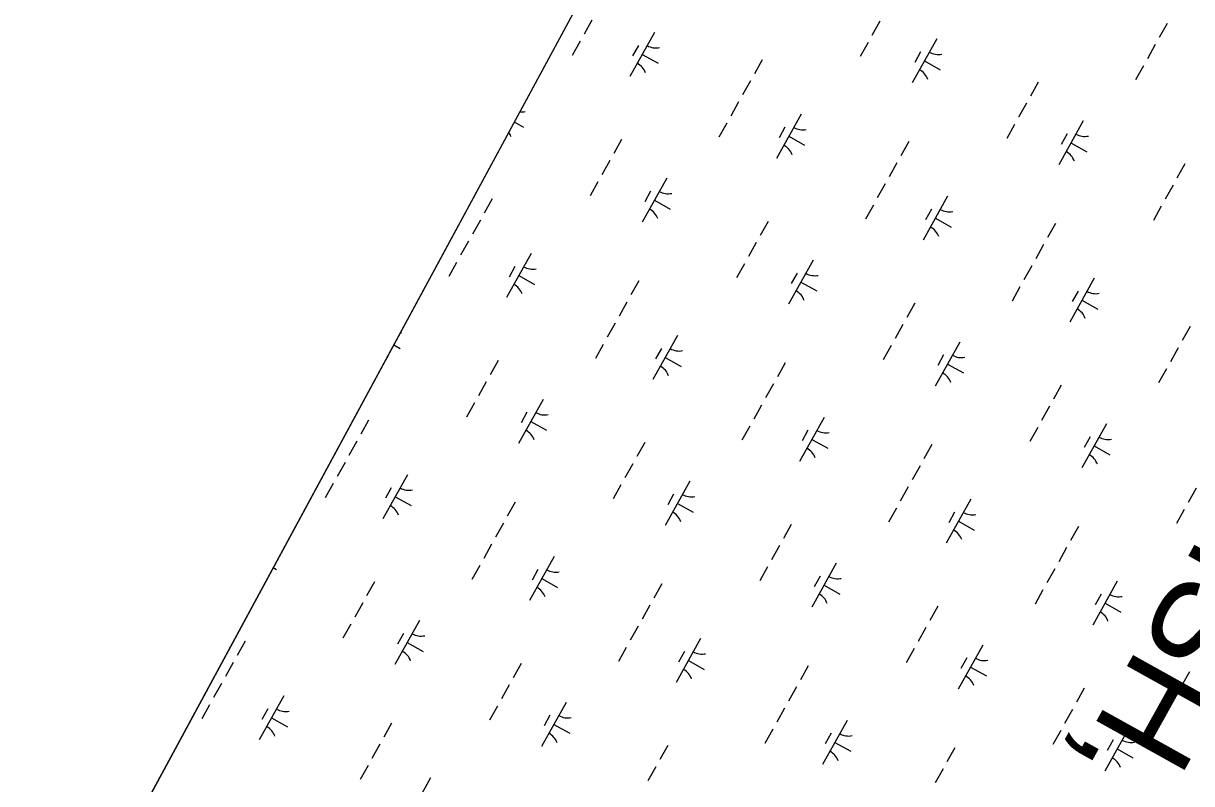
# Model space of a CAD drawing. Extents: x 3923531 to 3943530, y 207391 to 229799.
# Drawn here: x 3928152 to 3929310, y 215763 to 216516 of the extents above; entities that cross this region are included whole.
import ezdxf

# ---------------------------------------------------------------- set-up
doc = ezdxf.new("R2010")
doc.units = 0
for name, color, linetype in [('V-GRID-FRAM', 7, 'Continuous'), ('V-TOPO-GNAM-IDEN', 7, 'Continuous'), ('V-WETL-SWMP', 7, 'Continuous')]:
    doc.layers.add(name, color=color, linetype=linetype)

msp = doc.modelspace()

# ---------------------------------------------------------------- linework, layer by layer
at = {"layer": 'V-GRID-FRAM'}
msp.add_lwpolyline([(3941569.4, 222286.8), (3934196.5, 209089.1), (3926890.1, 213186.2), (3934009.8, 226348.1), (3941569.4, 222286.8)], dxfattribs=at)
at = {"layer": 'V-WETL-SWMP'}
for p, q in [((3927557.6, 214420.2), (3930423.1, 219717.6)), ((3928715.6, 216519.6), (3928707.8, 216505.6)), ((3929000.8, 216518.4), (3928993, 216504.4)), ((3929285.4, 216516.3), (3929277.6, 216502.3)), ((3928777.6, 216507.4), (3928753.2, 216463.8)), ((3929057.2, 216500.9), (3929032.8, 216457.3)), ((3928703.9, 216498.7), (3928696.1, 216484.7)), ((3928761.6, 216494.6), (3928755.7, 216484.1)), ((3928989.1, 216497.4), (3928981.3, 216483.4)), ((3929041.2, 216488.1), (3929035.4, 216477.6)), ((3929273.7, 216495.3), (3929265.9, 216481.3)), ((3928765.4, 216485.6), (3928781.1, 216476.8)), ((3928884.3, 216480.4), (3928876.5, 216466.4)), ((3929045, 216479.1), (3929060.7, 216470.3)), ((3929262, 216474.4), (3929254.2, 216460.4)), ((3928872.6, 216459.4), (3928864.8, 216445.5)), ((3929157.8, 216458.2), (3929150, 216444.2)), ((3928860.9, 216438.5), (3928853.1, 216424.5)), ((3929146.1, 216437.2), (3929138.2, 216423.3)), ((3928638.6, 216418.7), (3928647.9, 216413.5)), ((3928922.8, 216426.3), (3928898.4, 216382.6)), ((3929202.4, 216419.8), (3929178, 216376.2)), ((3928849.2, 216417.5), (3928841.3, 216403.6)), ((3928906.8, 216413.5), (3928901, 216403)), ((3929134.3, 216416.3), (3929126.5, 216402.3)), ((3929186.4, 216407), (3929180.6, 216396.5)), ((3928744.9, 216401.3), (3928737.1, 216387.4)), ((3928910.6, 216404.5), (3928926.3, 216395.7)), ((3929029.5, 216399.3), (3929021.7, 216385.3)), ((3929190.2, 216398), (3929206, 216389.2)), ((3928733.2, 216380.4), (3928725.4, 216366.4)), ((3929017.8, 216378.3), (3929010, 216364.3)), ((3929303, 216377.1), (3929295.2, 216363.1)), ((3928789.6, 216363), (3928765.2, 216319.3)), ((3928721.5, 216359.4), (3928713.7, 216345.5)), ((3928773.6, 216350.2), (3928767.8, 216339.7)), ((3929006.1, 216357.4), (3928998.3, 216343.4)), ((3929291.3, 216356.1), (3929283.5, 216342.1)), ((3928616.7, 216342.4), (3928608.9, 216328.5)), ((3928777.4, 216341.2), (3928793.1, 216332.4)), ((3929068, 216345.2), (3929043.6, 216301.5)), ((3928994.4, 216336.4), (3928986.6, 216322.4)), ((3929052, 216332.3), (3929046.2, 216321.9)), ((3929279.6, 216335.2), (3929271.8, 216321.2)), ((3928605, 216321.5), (3928597.2, 216307.5)), ((3928890.2, 216320.2), (3928882.3, 216306.3)), ((3929055.8, 216323.3), (3929071.6, 216314.6)), ((3929174.7, 216318.1), (3929166.9, 216304.2)), ((3928593.2, 216300.5), (3928585.4, 216286.6)), ((3928878.4, 216299.3), (3928870.6, 216285.3)), ((3929163, 216297.2), (3929155.2, 216283.2)), ((3928581.5, 216279.6), (3928573.7, 216265.6)), ((3928655.2, 216288.3), (3928630.8, 216244.7)), ((3928934.8, 216281.9), (3928910.4, 216238.2)), ((3928639.2, 216275.5), (3928633.4, 216265)), ((3928866.7, 216278.3), (3928858.9, 216264.3)), ((3928918.8, 216269), (3928913, 216258.6)), ((3929151.3, 216276.2), (3929143.5, 216262.3)), ((3928643, 216266.5), (3928658.7, 216257.7)), ((3928761.9, 216261.3), (3928754.1, 216247.3)), ((3928922.6, 216260), (3928938.3, 216251.3)), ((3929213.2, 216264), (3929188.9, 216220.4)), ((3929139.6, 216255.3), (3929131.8, 216241.3)), ((3929197.2, 216251.2), (3929191.4, 216240.7)), ((3928750.2, 216240.3), (3928742.4, 216226.4)), ((3929035.4, 216239.1), (3929027.6, 216225.1)), ((3929201, 216242.2), (3929216.8, 216233.4)), ((3928738.5, 216219.4), (3928730.7, 216205.4)), ((3929023.7, 216218.1), (3929015.9, 216204.2)), ((3929308.2, 216216.1), (3929300.4, 216202.1)), ((3928726.8, 216198.4), (3928719, 216184.5)), ((3928800.4, 216207.2), (3928776, 216163.6)), ((3929080, 216200.7), (3929055.7, 216157.1)), ((3928519.2, 216197.9), (3928525.5, 216194.4)), ((3928784.4, 216194.4), (3928778.6, 216183.9)), ((3929012, 216197.2), (3929004.2, 216183.2)), ((3929064, 216187.9), (3929058.2, 216177.4)), ((3929296.5, 216195.1), (3929288.7, 216181.1)), ((3928622.5, 216182.3), (3928614.7, 216168.3)), ((3928788.2, 216185.4), (3928803.9, 216176.6)), ((3928907.1, 216180.2), (3928899.3, 216166.2)), ((3929067.8, 216178.9), (3929083.6, 216170.1)), ((3929284.8, 216174.2), (3929277, 216160.2)), ((3928610.8, 216161.3), (3928603, 216147.3)), ((3928895.4, 216159.2), (3928887.6, 216145.3)), ((3929180.6, 216158), (3929172.8, 216144)), ((3928599.1, 216140.4), (3928591.3, 216126.4)), ((3928667.2, 216143.9), (3928642.8, 216100.2)), ((3928651.2, 216131.1), (3928645.4, 216120.6)), ((3928883.7, 216138.3), (3928875.9, 216124.3)), ((3929168.9, 216137), (3929161.1, 216123.1)), ((3928494.3, 216123.3), (3928486.5, 216109.4)), ((3928655, 216122.1), (3928670.7, 216113.3)), ((3928872, 216117.3), (3928864.2, 216103.4)), ((3928945.6, 216126.1), (3928921.3, 216082.4)), ((3929225.3, 216119.6), (3929200.9, 216076)), ((3928929.6, 216113.3), (3928923.8, 216102.8)), ((3929157.2, 216116.1), (3929149.4, 216102.1)), ((3929209.3, 216106.8), (3929203.4, 216096.3)), ((3928482.6, 216102.4), (3928474.8, 216088.4)), ((3928767.8, 216101.1), (3928760, 216087.2)), ((3928933.4, 216104.3), (3928949.2, 216095.5)), ((3929052.3, 216099.1), (3929044.5, 216085.1)), ((3929213.1, 216097.8), (3929228.8, 216089)), ((3928470.9, 216081.4), (3928463.1, 216067.5)), ((3928756.1, 216080.2), (3928748.2, 216066.2)), ((3929040.6, 216078.1), (3929032.8, 216064.1)), ((3928459.2, 216060.5), (3928451.3, 216046.5)), ((3928532.8, 216069.2), (3928508.4, 216025.6)), ((3928744.3, 216059.2), (3928736.5, 216045.3)), ((3928812.4, 216062.8), (3928788.1, 216019.1)), ((3928516.8, 216056.4), (3928511, 216045.9)), ((3928796.4, 216049.9), (3928790.6, 216039.5)), ((3929028.9, 216057.1), (3929021.1, 216043.2)), ((3929314.1, 216055.9), (3929306.3, 216041.9)), ((3928520.6, 216047.4), (3928536.3, 216038.6)), ((3928639.5, 216042.2), (3928631.7, 216028.2)), ((3928800.2, 216040.9), (3928816, 216032.2)), ((3929017.2, 216036.2), (3929009.4, 216022.2)), ((3929090.9, 216045), (3929066.5, 216001.3)), ((3929074.8, 216032.1), (3929069, 216021.7)), ((3929302.4, 216034.9), (3929294.6, 216021)), ((3928627.8, 216021.3), (3928620, 216007.3)), ((3928913, 216020), (3928905.2, 216006)), ((3929078.7, 216023.1), (3929094.4, 216014.4)), ((3929197.5, 216017.9), (3929189.7, 216004)), ((3928616.1, 216000.3), (3928608.3, 215986.3)), ((3928901.3, 215999.1), (3928893.5, 215985.1)), ((3929185.8, 215997), (3929178, 215983)), ((3928604.4, 215979.4), (3928596.6, 215965.4)), ((3928678, 215988.1), (3928653.6, 215944.5)), ((3928957.6, 215981.6), (3928933.3, 215938)), ((3928399.8, 215977.2), (3928403.1, 215975.3)), ((3928662, 215975.3), (3928656.2, 215964.8)), ((3928889.6, 215978.1), (3928881.8, 215964.1)), ((3928941.6, 215968.8), (3928935.8, 215958.3)), ((3929174.1, 215976), (3929166.3, 215962.1)), ((3928500.2, 215963.2), (3928492.3, 215949.2)), ((3928665.8, 215966.3), (3928681.6, 215957.5)), ((3928784.7, 215961.1), (3928776.9, 215947.1)), ((3928945.5, 215959.8), (3928961.2, 215951)), ((3929162.4, 215955.1), (3929154.6, 215941.1)), ((3929236.1, 215963.8), (3929211.7, 215920.2)), ((3929220.1, 215951), (3929214.2, 215940.5)), ((3928488.4, 215942.2), (3928480.6, 215928.3)), ((3928773, 215940.1), (3928765.2, 215926.2)), ((3929058.2, 215938.9), (3929050.4, 215924.9)), ((3929223.9, 215942), (3929239.6, 215933.2)), ((3928476.7, 215921.3), (3928468.9, 215907.3)), ((3928544.8, 215924.8), (3928520.4, 215881.2)), ((3928528.8, 215912), (3928523, 215901.5)), ((3928761.3, 215919.2), (3928753.5, 215905.2)), ((3929046.5, 215917.9), (3929038.7, 215904)), ((3928371.9, 215904.3), (3928364.1, 215890.3)), ((3928532.6, 215903), (3928548.4, 215894.2)), ((3928749.6, 215898.2), (3928741.8, 215884.3)), ((3928823.2, 215907), (3928798.9, 215863.3)), ((3929102.9, 215900.5), (3929078.5, 215856.9)), ((3928807.2, 215894.2), (3928801.4, 215883.7)), ((3929034.8, 215897), (3929027, 215883)), ((3929086.9, 215887.7), (3929081, 215877.2)), ((3928360.2, 215883.3), (3928352.4, 215869.3)), ((3928645.4, 215882.1), (3928637.6, 215868.1)), ((3928811.1, 215885.2), (3928826.8, 215876.4)), ((3928929.9, 215880), (3928922.1, 215866)), ((3929090.7, 215878.7), (3929106.4, 215869.9)), ((3929307.6, 215873.9), (3929299.8, 215860)), ((3928348.5, 215862.4), (3928340.7, 215848.4)), ((3928633.7, 215861.1), (3928625.9, 215847.1)), ((3928918.2, 215859), (3928910.4, 215845)), ((3929203.4, 215857.8), (3929195.6, 215843.8)), ((3928336.8, 215841.4), (3928329, 215827.4)), ((3928410.4, 215850.2), (3928386, 215806.5)), ((3928622, 215840.1), (3928614.2, 215826.2)), ((3928690, 215843.7), (3928665.7, 215800)), ((3928394.4, 215837.3), (3928388.6, 215826.9)), ((3928398.2, 215828.3), (3928413.9, 215819.6)), ((3928674, 215830.9), (3928668.2, 215820.4)), ((3928906.5, 215838.1), (3928898.7, 215824.1)), ((3929191.7, 215836.8), (3929183.9, 215822.8)), ((3928517.1, 215823.1), (3928509.3, 215809.2)), ((3928677.9, 215821.9), (3928693.6, 215813.1)), ((3928894.8, 215817.1), (3928887, 215803.1)), ((3928968.5, 215825.9), (3928944.1, 215782.2)), ((3929248.1, 215819.4), (3929223.7, 215775.7)), ((3928952.5, 215813.1), (3928946.6, 215802.6)), ((3929180, 215815.9), (3929172.2, 215801.9)), ((3929232.1, 215806.6), (3929226.2, 215796.1)), ((3928505.4, 215802.2), (3928497.6, 215788.2)), ((3928790.6, 215800.9), (3928782.8, 215787)), ((3928956.3, 215804), (3928972, 215795.3)), ((3929075.1, 215798.8), (3929067.3, 215784.9)), ((3929235.9, 215797.6), (3929251.6, 215788.8)), ((3928493.7, 215781.2), (3928485.9, 215767.3)), ((3928778.9, 215780), (3928771.1, 215766)), ((3929063.4, 215777.9), (3929055.6, 215763.9)), ((3928555.6, 215769), (3928531.3, 215725.4))]:
    msp.add_line(p, q, dxfattribs=at)
for centre, start, end in [((3928779.1, 216509.6), 240.0381, 281.5817), ((3929058.7, 216503.1), 240.0381, 281.5817), ((3928752.1, 216461.4), 20.0381, 61.5817), ((3929031.8, 216454.9), 20.0381, 61.5817), ((3928645.9, 216446.3), 264.0527, 281.5817), ((3928618.9, 216398), 20.0381, 36.4553), ((3928924.3, 216428.5), 240.0381, 281.5817), ((3929203.9, 216422), 240.0381, 281.5817), ((3928897.4, 216380.2), 20.0381, 61.5817), ((3929177, 216373.8), 20.0381, 61.5817), ((3928791.1, 216365.2), 240.0381, 281.5817), ((3928764.2, 216316.9), 20.0381, 61.5817), ((3929069.5, 216347.3), 240.0381, 281.5817), ((3929042.6, 216299.1), 20.0381, 61.5817), ((3928656.7, 216290.5), 240.0381, 281.5817), ((3928936.3, 216284), 240.0381, 281.5817), ((3928629.8, 216242.3), 20.0381, 61.5817), ((3928909.4, 216235.8), 20.0381, 61.5817), ((3929214.7, 216266.2), 240.0381, 281.5817), ((3929187.8, 216218), 20.0381, 61.5817), ((3928523.5, 216227.2), 276.7473, 281.5817), ((3928801.9, 216209.4), 240.0381, 281.5817), ((3929081.5, 216202.9), 240.0381, 281.5817), ((3928496.6, 216179), 20.0381, 23.3843), ((3928775, 216161.2), 20.0381, 61.5817), ((3929054.6, 216154.7), 20.0381, 61.5817), ((3928668.7, 216146.1), 240.0381, 281.5817), ((3928641.8, 216097.8), 20.0381, 61.5817), ((3928947.1, 216128.3), 240.0381, 281.5817), ((3929226.7, 216121.8), 240.0381, 281.5817), ((3928920.2, 216080), 20.0381, 61.5817), ((3929199.8, 216073.6), 20.0381, 61.5817), ((3928534.3, 216071.4), 240.0381, 281.5817), ((3928813.9, 216064.9), 240.0381, 281.5817), ((3928507.4, 216023.2), 20.0381, 61.5817), ((3928787, 216016.7), 20.0381, 61.5817), ((3929092.3, 216047.1), 240.0381, 281.5817), ((3929065.4, 215998.9), 20.0381, 61.5817), ((3928679.5, 215990.3), 240.0381, 281.5817), ((3928959.1, 215983.8), 240.0381, 281.5817), ((3928652.6, 215942.1), 20.0381, 61.5817), ((3928932.2, 215935.6), 20.0381, 61.5817), ((3929237.5, 215966), 240.0381, 281.5817), ((3929210.6, 215917.8), 20.0381, 61.5817), ((3928546.3, 215927), 240.0381, 281.5817), ((3928519.4, 215878.8), 20.0381, 61.5817), ((3928824.7, 215909.2), 240.0381, 281.5817), ((3929104.3, 215902.7), 240.0381, 281.5817), ((3928797.8, 215860.9), 20.0381, 61.5817), ((3929077.4, 215854.5), 20.0381, 61.5817), ((3928411.9, 215852.3), 240.0381, 281.5817), ((3928691.5, 215845.9), 240.0381, 281.5817), ((3928385, 215804.1), 20.0381, 61.5817), ((3928664.6, 215797.6), 20.0381, 61.5817), ((3928969.9, 215828), 240.0381, 281.5817), ((3929249.6, 215821.6), 240.0381, 281.5817), ((3928943, 215779.8), 20.0381, 61.5817), ((3929222.6, 215773.3), 20.0381, 61.5817)]:
    msp.add_arc(centre, 17.6, start, end, dxfattribs=at)

# ---------------------------------------------------------------- texts
at = {"layer": 'V-TOPO-GNAM-IDEN'}
msp.add_text('PARISH,', height=100, rotation=240.9015, dxfattribs=at).set_placement((3929452.2, 216250.9))

doc.saveas('drawing.dxf')
